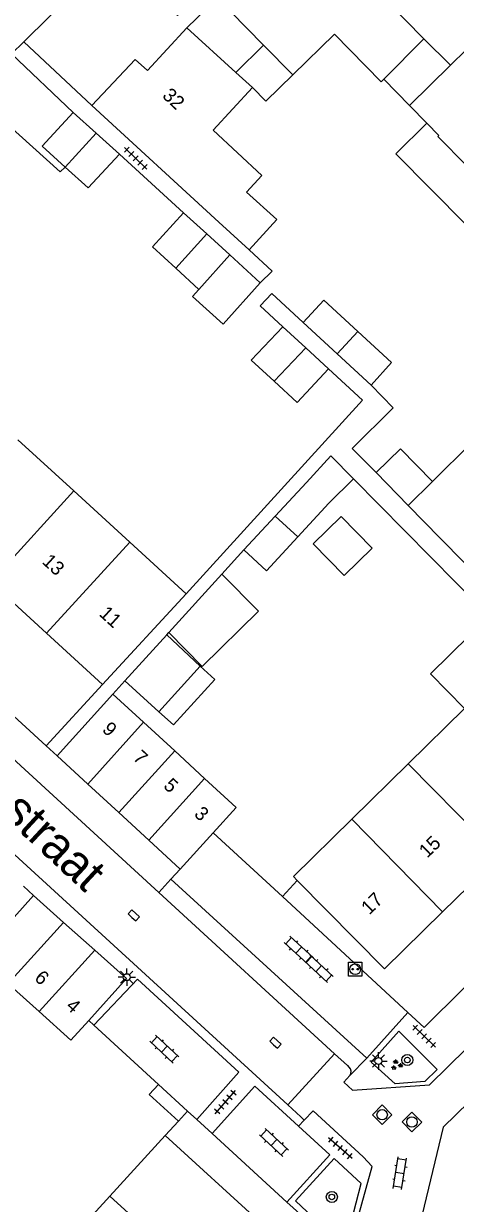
# Model space of a CAD drawing. Extents: x 128000 to 131008, y 398996 to 402500.
# Drawn here: x 129268 to 129299.2, y 399505.2 to 399590.2 of the extents above; entities that cross this region are included whole.
import ezdxf

# ---------------------------------------------------------------- set-up
doc = ezdxf.new("R2010")
doc.units = 0
for name, color, linetype in [('gg-afsc-erfafscheiding', 7, 'Continuous'), ('gg-afsc-muur', 7, 'Continuous'), ('gg-anno-huisnummerreeks BGT', 7, 'Continuous'), ('gg-anno-openbare ruimte label', 7, 'Continuous'), ('gg-bbg-bijgebouw', 7, 'Continuous'), ('gg-bbg-gedigitaliseerde bebouwing', 7, 'Continuous'), ('gg-bbg-gedigitaliseerde bijgebouw', 7, 'Continuous'), ('gg-bbg-hoofdgebouw', 7, 'Continuous'), ('gg-bbg-luifel en loopbrug', 7, 'Continuous'), ('gg-bbg-tussenscheiding', 7, 'Continuous'), ('gg-knt-verharding', 7, 'Continuous'), ('gt-grn-weggrens', 7, 'Continuous'), ('gt-symb-boom', 7, 'Continuous'), ('gt-symb-groenvak', 7, 'Continuous'), ('gt-symb-klinker verharding', 7, 'Continuous'), ('gt-symb-kolk', 7, 'Continuous'), ('gt-symb-laadpunt elektrisch vervoer', 7, 'Continuous'), ('gt-symb-lichtmast', 7, 'Continuous'), ('gt-symb-rioolschacht', 7, 'Continuous'), ('gt-symb-tegel verharding', 7, 'Continuous')]:
    doc.layers.add(name, color=color, linetype=linetype)

# ---------------------------------------------------------------- blocks, each defined once
blk = doc.blocks.new('gt0-GRVAK')
at = {"layer": 'gt-symb-groenvak'}
for p, q in [((-0.11, 0.189), (-0.228, 0.24)), ((-0.182, 0.153), (0.088, 0.153)), ((-0.091, 0.211), (-0.156, 0.322)), ((-0.047, 0.214), (-0.047, 0.393)), ((-0.004, 0.211), (0.061, 0.322)), ((0.015, 0.189), (0.133, 0.24)), ((0.262, -0.052), (0.197, 0.059)), ((0.305, -0.049), (0.305, 0.13)), ((0.349, -0.052), (0.414, 0.059)), ((-0.245, -0.228), (-0.363, -0.177)), ((-0.318, -0.264), (-0.047, -0.264)), ((-0.226, -0.206), (-0.291, -0.095)), ((-0.183, -0.203), (-0.183, -0.024)), ((-0.139, -0.206), (-0.074, -0.095)), ((-0.12, -0.228), (-0.002, -0.177)), ((0.243, -0.074), (0.125, -0.023)), ((0.17, -0.11), (0.441, -0.11)), ((0.368, -0.074), (0.486, -0.023))]:
    blk.add_line(p, q, dxfattribs=at)
blk = doc.blocks.new('gt0-LMAST')
at = {"layer": 'gt-symb-lichtmast'}
for p, q in [((-0.182, 0.173), (-0.447, 0.438)), ((-0.005, 0.246), (-0.005, 0.621)), ((0.172, 0.173), (0.437, 0.438)), ((-0.255, -0.004), (-0.63, -0.004)), ((-0.182, -0.181), (-0.447, -0.446)), ((-0.005, -0.254), (-0.005, -0.629)), ((0.437, -0.446), (0.172, -0.181)), ((0.245, -0.004), (0.62, -0.004))]:
    blk.add_line(p, q, dxfattribs=at)
blk.add_circle((-0.005, -0.004), 0.25, dxfattribs=at)
blk = doc.blocks.new('gt0-BOOM')
at = {"layer": 'gt-symb-boom'}
for radius in [0.4, 0.2]:
    blk.add_circle((0, 0), radius, dxfattribs=at)
blk = doc.blocks.new('gt0-TEG1')
at = {"layer": 'gt-symb-tegel verharding'}
for p, q in [((-1.125, 0), (1.125, 0)), ((-0.9, -0.25), (-0.9, 0.25)), ((-0.45, -0.25), (-0.45, 0.25)), ((0, -0.25), (0, 0.25)), ((0.45, -0.25), (0.45, 0.25)), ((0.9, -0.25), (0.9, 0.25))]:
    blk.add_line(p, q, dxfattribs=at)
blk = doc.blocks.new('gt0-LEV')
at = {"layer": 'gt-symb-laadpunt elektrisch vervoer'}
blk.add_lwpolyline([(-0.486, 0.501), (0.486, 0.501), (0.486, -0.499), (-0.486, -0.499)], close=True, dxfattribs=at)
for centre, radius in [((0, 0), 0.393), ((-0.186, 0), 0.0566), ((0.186, 0), 0.0566)]:
    blk.add_circle(centre, radius, dxfattribs=at)
blk = doc.blocks.new('gt0-KL1')
at = {"layer": 'gt-symb-klinker verharding'}
for p, q in [((-1.15, 0.3), (1.15, 0.3)), ((-1, -0.3), (-1, 0.3)), ((-0.5, 0.3), (-0.5, 0.45)), ((0, -0.3), (0, 0.3)), ((0.5, 0.3), (0.5, 0.45)), ((1, -0.3), (1, 0.3)), ((-1.15, -0.3), (1.15, -0.3)), ((-0.5, -0.45), (-0.5, -0.3)), ((0.5, -0.45), (0.5, -0.3))]:
    blk.add_line(p, q, dxfattribs=at)
blk = doc.blocks.new('gt0-RS')
at = {"layer": 'gt-symb-rioolschacht'}
blk.add_lwpolyline([(-0.5, -0.5), (0.5, -0.5), (0.5, 0.5), (-0.5, 0.5)], close=True, dxfattribs=at)
blk.add_circle((0, 0), 0.375, dxfattribs=at)
blk = doc.blocks.new('gt0-KOLK')
at = {"layer": 'gt-symb-kolk'}
blk.add_lwpolyline([(0, 0), (0.375, 0), (0.375, 0.4), (-0.375, 0.4), (-0.375, 0), (0, 0)], dxfattribs=at)

msp = doc.modelspace()

# ---------------------------------------------------------------- linework, layer by layer
at = {"layer": 'gg-afsc-erfafscheiding'}
for p, q in [((129274.96, 399580.76), (129279.58, 399576.54)), ((129301.591, 399547.471), (129291.818, 399557.373)), ((129282.342, 399550.517), (129283.93, 399552.25)), ((129278.378, 399546.147), (129278.518, 399546.302)), ((129274.49, 399541.862), (129275.354, 399542.814))]:
    msp.add_line(p, q, dxfattribs=at)
for points in [[(129285.1, 399571.49), (129285.96, 399572.34), (129284.295, 399573.866)], [(129286.73, 399568.33), (129285.107, 399569.831), (129285.929, 399570.72), (129288.2, 399568.62)], [(129279.77, 399549.09), (129292.485, 399563.028), (129290.03, 399565.29)], [(129293.09, 399564.12), (129294.694, 399562.494), (129291.726, 399559.568), (129293.45, 399557.82)]]:
    msp.add_lwpolyline(points, dxfattribs=at)
at = {"layer": 'gg-afsc-muur'}
for p, q in [((129281.703, 399531.884), (129286.703, 399527.29)), ((129286.703, 399527.29), (129287.768, 399528.448)), ((129272.742, 399518.367), (129273.113, 399518.027)), ((129273.113, 399518.027), (129277.768, 399513.765)), ((129279.204, 399511.121), (129278.26, 399510.09))]:
    msp.add_line(p, q, dxfattribs=at)
at = {"layer": 'gg-bbg-bijgebouw'}
for p, q in [((129271.62, 399583.76), (129273.29, 399582.26)), ((129273.29, 399582.26), (129274.96, 399580.76)), ((129272.71, 399578.33), (129271.045, 399579.83)), ((129272.675, 399535.385), (129270.46, 399537.42)), ((129274.905, 399533.336), (129272.675, 399535.385)), ((129281.703, 399531.884), (129283.36, 399533.71)), ((129277.063, 399531.353), (129274.905, 399533.336)), ((129279.33, 399529.27), (129281.703, 399531.884)), ((129279.33, 399529.27), (129277.063, 399531.353)), ((129264.79, 399522.95), (129268.77, 399527.36)), ((129270.933, 399525.429), (129268.77, 399527.36)), ((129273.172, 399523.431), (129270.933, 399525.429)), ((129269.164, 399519.003), (129267.106, 399520.859))]:
    msp.add_line(p, q, dxfattribs=at)
for points in [[(129271.045, 399579.83), (129269.38, 399581.33), (129271.62, 399583.76)], [(129272.742, 399518.367), (129275.47, 399521.38), (129273.172, 399523.431)], [(129272.742, 399518.367), (129271.45, 399516.94), (129269.164, 399519.003)]]:
    msp.add_lwpolyline(points, dxfattribs=at)
at = {"layer": 'gg-bbg-gedigitaliseerde bebouwing'}
for p, q in [((129282.97, 399591.03), (129285.35, 399588.602)), ((129279.82, 399589.86), (129283.351, 399586.643)), ((129294.005, 399586.155), (129296.9, 399589.07)), ((129296.9, 399589.07), (129298.82, 399587.157)), ((129298.82, 399587.157), (129295.86, 399584.26)), ((129282.12, 399575.86), (129272.97, 399584.25)), ((129295.86, 399584.26), (129297.1, 399582.991)), ((129297.1, 399582.991), (129297.98, 399582.09)), ((129282.12, 399575.86), (129284.295, 399573.866))]:
    msp.add_line(p, q, dxfattribs=at)
for points in [[(129287.45, 399586.46), (129290.45, 399589.4), (129293.82, 399585.97), (129294.005, 399586.155)], [(129284.54, 399585.56), (129281.7, 399582.48), (129285.23, 399579.23), (129284.121, 399578.029)], [(129297.98, 399582.09), (129297.91, 399582.02), (129302.081, 399577.791)], [(129284.121, 399578.029), (129286.289, 399576.041), (129284.295, 399573.866)]]:
    msp.add_lwpolyline(points, dxfattribs=at)
at = {"layer": 'gg-bbg-gedigitaliseerde bijgebouw'}
for p, q in [((129283.351, 399586.643), (129285.35, 399588.602)), ((129274.96, 399580.76), (129272.71, 399578.33)), ((129279.58, 399576.54), (129281.245, 399575.02)), ((129282.91, 399573.5), (129281.245, 399575.02)), ((129280.68, 399571.01), (129282.91, 399573.5)), ((129279.015, 399572.55), (129280.68, 399571.01)), ((129288.38, 399566.81), (129286.73, 399568.33)), ((129290.642, 399566.372), (129288.2, 399568.62)), ((129288.38, 399566.81), (129290.03, 399565.29)), ((129293.09, 399564.12), (129290.642, 399566.372)), ((129297.519, 399557.186), (129300.331, 399559.969)), ((129291.818, 399557.373), (129290.05, 399555.63)), ((129295.757, 399555.463), (129293.45, 399557.82)), ((129288.43, 399557.12), (129286.19, 399554.695)), ((129287.812, 399553.198), (129290.05, 399555.63)), ((129298.07, 399553.1), (129295.757, 399555.463)), ((129286.19, 399554.695), (129283.93, 399552.25)), ((129299.803, 399551.357), (129298.07, 399553.1)), ((129278.518, 399546.302), (129282.342, 399550.517)), ((129275.354, 399542.814), (129278.378, 399546.147)), ((129280.766, 399543.879), (129278.378, 399546.147)), ((129278.518, 399546.302), (129280.926, 399543.858)), ((129277.793, 399540.602), (129280.766, 399543.879)), ((129275.354, 399542.814), (129277.793, 399540.602)), ((129270.46, 399537.42), (129274.49, 399541.862)), ((129274.49, 399541.862), (129276.68, 399539.85)), ((129278.936, 399537.778), (129276.68, 399539.85)), ((129281.09, 399535.8), (129278.936, 399537.778)), ((129283.36, 399533.71), (129281.09, 399535.8))]:
    msp.add_line(p, q, dxfattribs=at)
for points in [[(129287.45, 399586.46), (129285.516, 399584.564), (129284.54, 399585.56)], [(129279.015, 399572.55), (129277.35, 399574.09), (129279.58, 399576.54)], [(129288.2, 399568.62), (129289.68, 399570.24), (129292.128, 399567.988)], [(129286.73, 399568.33), (129284.46, 399565.93), (129286.11, 399564.405)], [(129292.128, 399567.988), (129294.57, 399565.74), (129293.09, 399564.12)], [(129290.03, 399565.29), (129287.76, 399562.88), (129286.11, 399564.405)], [(129288.43, 399557.12), (129290.19, 399559.025), (129291.818, 399557.373)], [(129293.45, 399557.82), (129295.207, 399559.543), (129297.519, 399557.186)], [(129290.925, 399554.659), (129293.163, 399552.372), (129291.161, 399550.414), (129288.923, 399552.701), (129290.925, 399554.659)], [(129283.93, 399552.25), (129285.56, 399550.75), (129287.812, 399553.198)], [(129280.926, 399543.858), (129284.976, 399547.837), (129282.342, 399550.517)]]:
    msp.add_lwpolyline(points, dxfattribs=at)
at = {"layer": 'gg-bbg-hoofdgebouw'}
for p, q in [((129271.67, 399556.498), (129267.637, 399560.186)), ((129275.702, 399552.81), (129271.67, 399556.498)), ((129279.77, 399549.09), (129275.702, 399552.81)), ((129265.667, 399549.937), (129269.698, 399546.248)), ((129273.73, 399542.56), (129279.77, 399549.09)), ((129269.698, 399546.248), (129273.73, 399542.56)), ((129295.77, 399536.855), (129299.831, 399540.839)), ((129291.704, 399532.866), (129295.77, 399536.855)), ((129302.317, 399530.193), (129298.247, 399526.199)), ((129274.272, 399505.718), (129278.26, 399510.09)), ((129274.272, 399505.718), (129270.441, 399501.519))]:
    msp.add_line(p, q, dxfattribs=at)
for points in [[(129272.97, 399584.25), (129276.08, 399587.58), (129276.97, 399586.77), (129279.82, 399589.86)], [(129287.768, 399528.448), (129287.49, 399528.73), (129291.704, 399532.866)], [(129298.247, 399526.199), (129294.05, 399522.08), (129287.768, 399528.448)], [(129278.26, 399510.09), (129285.14, 399503.79), (129281.164, 399499.435)]]:
    msp.add_lwpolyline(points, dxfattribs=at)
at = {"layer": 'gg-bbg-luifel en loopbrug'}
for p, q in [((129271.62, 399583.76), (129267.18, 399587.97)), ((129295.86, 399584.26), (129294.005, 399586.155)), ((129282.91, 399573.5), (129285.1, 399571.49)), ((129277.768, 399513.765), (129279.867, 399511.844)), ((129279.867, 399511.844), (129279.204, 399511.121))]:
    msp.add_line(p, q, dxfattribs=at)
for points in [[(129279.82, 399589.86), (129282.012, 399592.008), (129282.97, 399591.03)], [(129271.045, 399579.83), (129270.693, 399579.475), (129263.514, 399585.911)], [(129302.081, 399577.791), (129299.953, 399575.676), (129294.878, 399580.784), (129297.1, 399582.991)], [(129285.1, 399571.49), (129282.43, 399568.512), (129280.218, 399570.495), (129280.68, 399571.01)], [(129299.831, 399540.839), (129297.379, 399543.337), (129301.591, 399547.471)], [(129280.766, 399543.879), (129281.82, 399542.923), (129278.847, 399539.646), (129277.793, 399540.602)], [(129277.768, 399513.765), (129277.106, 399513.043), (129279.204, 399511.121)]]:
    msp.add_lwpolyline(points, dxfattribs=at)
at = {"layer": 'gg-bbg-tussenscheiding'}
for p, q in [((129301.93, 399590.22), (129298.82, 399587.157)), ((129285.35, 399588.602), (129287.45, 399586.46)), ((129283.351, 399586.643), (129284.54, 399585.56)), ((129271.045, 399579.83), (129273.29, 399582.26)), ((129279.015, 399572.55), (129281.245, 399575.02)), ((129292.128, 399567.988), (129290.642, 399566.372)), ((129286.11, 399564.405), (129288.38, 399566.81)), ((129295.757, 399555.463), (129297.519, 399557.186)), ((129265.667, 399549.937), (129271.67, 399556.498)), ((129287.812, 399553.198), (129286.19, 399554.695)), ((129269.698, 399546.248), (129275.702, 399552.81)), ((129272.675, 399535.385), (129276.68, 399539.85)), ((129274.905, 399533.336), (129278.936, 399537.778)), ((129295.77, 399536.855), (129302.317, 399530.193)), ((129281.09, 399535.8), (129277.063, 399531.353)), ((129291.704, 399532.866), (129298.247, 399526.199)), ((129266.93, 399521.018), (129270.933, 399525.429)), ((129273.172, 399523.431), (129269.164, 399519.003)), ((129274.272, 399505.718), (129281.164, 399499.435))]:
    msp.add_line(p, q, dxfattribs=at)
msp.add_lwpolyline([(129290.25, 399596.121), (129290.11, 399595.98), (129296.9, 399589.07)], dxfattribs=at)
at = {"layer": 'gg-knt-verharding'}
for p, q in [((129268.055, 399588.84), (129267.18, 399587.97)), ((129272.97, 399584.25), (129268.055, 399588.84)), ((129269.681, 399538.134), (129242.486, 399563.057)), ((129273.73, 399542.56), (129269.681, 399538.134)), ((129278.659, 399528.534), (129279.33, 399529.27)), ((129292.794, 399515.648), (129278.659, 399528.534)), ((129290.45, 399515.973), (129277.785, 399527.58)), ((129286.703, 399527.29), (129295.742, 399518.931)), ((129292.794, 399515.648), (129295.742, 399518.931)), ((129290.45, 399515.973), (129287.096, 399512.277)), ((129290.45, 399515.973), (129291.384, 399515.116)), ((129291.384, 399515.116), (129291.5, 399515.01)), ((129287.096, 399512.277), (129288.031, 399511.421)), ((129279.867, 399511.844), (129280.522, 399511.244)), ((129288.031, 399511.421), (129288.28, 399511.193)), ((129280.522, 399511.244), (129281.64, 399510.22)), ((129281.64, 399510.22), (129287.03, 399505.286))]:
    msp.add_line(p, q, dxfattribs=at)
for points in [[(129294.6, 399605.96), (129279.13, 399590.73), (129275.6, 399594.23), (129273.46, 399594.21), (129268.055, 399588.84)], [(129223.608, 399578.797), (129248.31, 399556.15), (129248.46, 399555.86), (129248.57, 399554.54), (129248.77, 399554.17), (129277.785, 399527.58)], [(129222.23, 399573.27), (129235.93, 399560.72), (129236.12, 399560.34), (129236.16, 399558.99), (129236.33, 399558.72), (129287.096, 399512.277)], [(129314.018, 399534.816), (129296.92, 399517.85), (129295.742, 399518.931)], [(129280.522, 399511.244), (129283.56, 399514.649), (129276.246, 399521.339), (129273.113, 399518.027)], [(129291.759, 399513.34), (129297.307, 399513.738), (129302.625, 399518.959)], [(129293.1, 399515.369), (129295.087, 399517.594), (129297.857, 399514.83), (129296.974, 399513.971), (129294.816, 399513.804), (129293.1, 399515.369)], [(129305.658, 399517.849), (129298.278, 399510.682), (129296.46, 399503.106)], [(129291.55, 399514.401), (129291.117, 399513.929), (129291.759, 399513.34)], [(129281.64, 399510.22), (129284.711, 399513.628), (129287.872, 399510.746)], [(129289.075, 399500.401), (129291.997, 399503.596), (129293.181, 399507.838), (129292.529, 399508.553), (129288.908, 399511.853), (129288.28, 399511.193)], [(129287.872, 399510.746), (129290.129, 399508.688), (129287.03, 399505.286)], [(129287.656, 399505.364), (129290.549, 399502.636), (129291.647, 399503.838), (129292.379, 399506.622), (129290.432, 399508.412), (129287.656, 399505.364)], [(129265.65, 399482.44), (129267.5, 399480.75), (129288.62, 399503.83), (129287.03, 399505.286)]]:
    msp.add_lwpolyline(points, dxfattribs=at)
msp.add_arc((129291.217, 399514.68), 0.435, 320.05012, 49.337, dxfattribs=at)
at = {"layer": 'gt-grn-weggrens'}
for p, q in [((129269.681, 399538.134), (129270.46, 399537.42)), ((129277.785, 399527.58), (129278.659, 399528.534)), ((129268.77, 399527.36), (129268.039, 399528.032)), ((129292.794, 399515.648), (129291.55, 399514.401)), ((129287.872, 399510.746), (129288.28, 399511.193))]:
    msp.add_line(p, q, dxfattribs=at)

# ---------------------------------------------------------------- block references
at = {"layer": 'gt-symb-boom'}
for p in [(129295.707, 399515.513), (129290.264, 399505.656)]:
    msp.add_blockref('gt0-BOOM', p, dxfattribs=at)
at = {"layer": 'gt-symb-groenvak'}
msp.add_blockref('gt0-GRVAK', (129294.923, 399515.153), dxfattribs=at)
at = {"layer": 'gt-symb-klinker verharding'}
for p, rotation in [((129287.884, 399523.429), -42.85190842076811), ((129289.315, 399522.093), 137.5528981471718), ((129278.2, 399516.301), -42.85190842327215), ((129286.092, 399509.577), 137.10610926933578), ((129295.17, 399507.363), 81.02737338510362)]:
    msp.add_blockref('gt0-KL1', p, dxfattribs=dict(at, rotation=rotation))
at = {"layer": 'gt-symb-kolk', "rotation": -42.52804406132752}
for p in [(129275.854, 399525.789), (129286.065, 399516.619)]:
    msp.add_blockref('gt0-KOLK', p, dxfattribs=at)
at = {"layer": 'gt-symb-laadpunt elektrisch vervoer'}
msp.add_blockref('gt0-LEV', (129291.947, 399522.059), dxfattribs=at)
at = {"layer": 'gt-symb-lichtmast'}
for p in [(129275.488, 399521.487), (129293.629, 399515.449)]:
    msp.add_blockref('gt0-LMAST', p, dxfattribs=at)
at = {"layer": 'gt-symb-rioolschacht', "rotation": 44.756879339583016}
for p in [(129293.89, 399511.572), (129296.034, 399511.053)]:
    msp.add_blockref('gt0-RS', p, dxfattribs=at)
at = {"layer": 'gt-symb-tegel verharding'}
for p, rotation in [((129276.127, 399580.457), -44.594803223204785), ((129296.92, 399517.227), -44.18964697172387), ((129282.592, 399512.481), 49.013466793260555), ((129290.876, 399509.181), -41.39080239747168)]:
    msp.add_blockref('gt0-TEG1', p, dxfattribs=dict(at, rotation=rotation))

# ---------------------------------------------------------------- texts
at = {"layer": 'gg-anno-huisnummerreeks BGT'}
for s, rotation, p in [('32', 316.9, (129277.983, 399584.896)), ('13', 317.6, (129269.324, 399551.333)), ('11', 317.6, (129273.434, 399547.573)), ('9', 317.4, (129273.65, 399539.243)), ('7', 317.4, (129275.872, 399537.201)), ('5', 317.4, (129278.066, 399535.185)), ('3', 317.4, (129280.279, 399533.152)), ('15', 44.4, (129297.132, 399530.01)), ('17', 44.4, (129292.97, 399525.925)), ('6', 318.3, (129268.766, 399521.331)), ('4', 318.3, (129271.035, 399519.306))]:
    msp.add_text(s, height=1, rotation=rotation, dxfattribs=at).set_placement(p)
at = {"layer": 'gg-anno-openbare ruimte label'}
msp.add_text('Borselestraat', height=2.5, rotation=317.1, dxfattribs=at).set_placement((129258.066, 399540.943))

doc.saveas('drawing.dxf')
